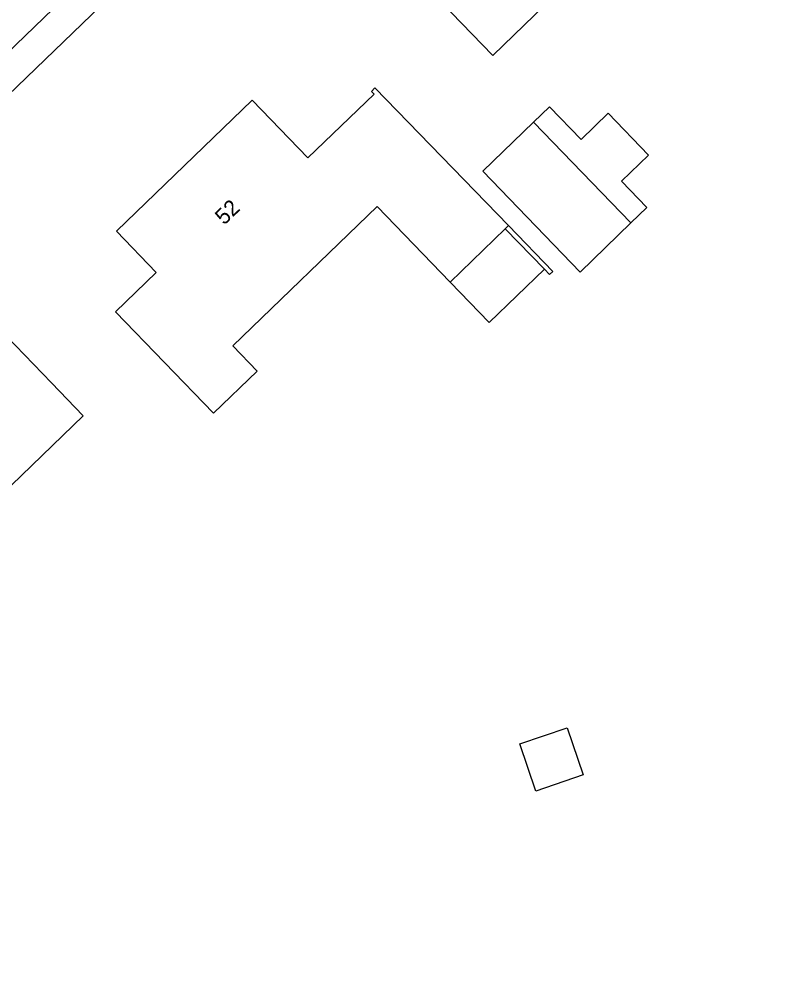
# Model space of a CAD drawing. Extents: x 137999 to 141000, y 397500 to 400501.
# Drawn here: x 138625 to 138673.3, y 399235.9 to 399296.5 of the extents above; entities that cross this region are included whole.
import ezdxf

# ---------------------------------------------------------------- set-up
doc = ezdxf.new("R2010")
doc.units = 0
for name, color, linetype in [('gg-afsc-muur', 7, 'Continuous'), ('gg-anno-huisnummerreeks BGT', 7, 'Continuous'), ('gg-bbg-gedigitaliseerde bebouwing', 7, 'Continuous'), ('gg-bbg-gedigitaliseerde bijgebouw', 7, 'Continuous'), ('gg-bbg-hoofdgebouw', 7, 'Continuous'), ('gg-bbg-luifel en loopbrug', 7, 'Continuous'), ('gg-knt-verharding', 7, 'Continuous')]:
    doc.layers.add(name, color=color, linetype=linetype)

msp = doc.modelspace()

# ---------------------------------------------------------------- linework, layer by layer
at = {"layer": 'gg-afsc-muur'}
msp.add_lwpolyline([(138658.326, 399280.635), (138658.655, 399280.294), (138658.871, 399280.502), (138656.055, 399283.405)], dxfattribs=at)
at = {"layer": 'gg-bbg-gedigitaliseerde bebouwing'}
for p, q in [((138655.846, 399283.204), (138656.055, 399283.405)), ((138652.339, 399279.819), (138655.846, 399283.204)), ((138620.75, 399279.93), (138627.033, 399273.412))]:
    msp.add_line(p, q, dxfattribs=at)
for points in [[(138649.11, 399300.36), (138655.064, 399294.217), (138662.999, 399301.909)], [(138631.112, 399277.931), (138637.324, 399271.495), (138640.098, 399274.172), (138638.553, 399275.773), (138647.712, 399284.614), (138652.339, 399279.819)], [(138627.033, 399273.412), (138629.047, 399271.325), (138617.278, 399259.965), (138609.59, 399267.93)]]:
    msp.add_lwpolyline(points, dxfattribs=at)
at = {"layer": 'gg-bbg-gedigitaliseerde bijgebouw'}
for p, q in [((138654.424, 399286.854), (138657.644, 399289.968)), ((138657.644, 399289.968), (138663.824, 399283.577)), ((138660.594, 399280.452), (138654.424, 399286.854)), ((138663.824, 399283.577), (138660.594, 399280.452))]:
    msp.add_line(p, q, dxfattribs=at)
msp.add_lwpolyline([(138656.766, 399250.494), (138659.766, 399251.52), (138660.792, 399248.52), (138657.792, 399247.494), (138656.766, 399250.494)], dxfattribs=at)
at = {"layer": 'gg-bbg-hoofdgebouw'}
msp.add_line((138631.16, 399283.05), (138639.79, 399291.38), dxfattribs=at)
for points in [[(138656.055, 399283.405), (138647.575, 399292.147), (138647.356, 399291.923), (138647.516, 399291.757), (138643.317, 399287.716), (138639.79, 399291.38)], [(138631.112, 399277.931), (138633.695, 399280.424), (138631.16, 399283.05)]]:
    msp.add_lwpolyline(points, dxfattribs=at)
at = {"layer": 'gg-bbg-luifel en loopbrug'}
msp.add_line((138655.846, 399283.204), (138658.326, 399280.635), dxfattribs=at)
for points in [[(138663.824, 399283.577), (138664.836, 399284.554), (138663.221, 399286.227), (138664.938, 399287.884), (138662.377, 399290.537), (138660.658, 399288.877), (138658.659, 399290.948), (138657.644, 399289.968)], [(138652.339, 399279.819), (138654.82, 399277.25), (138658.326, 399280.635)]]:
    msp.add_lwpolyline(points, dxfattribs=at)
at = {"layer": 'gg-knt-verharding'}
for points in [[(138673.344, 399332.188), (138639.6, 399299.52), (138632.54, 399299.67), (138589.36, 399258.02), (138588.89, 399251.3), (138549.568, 399213.154)], [(138602.862, 399273.762), (138630.111, 399300.046), (138628.809, 399301.439)]]:
    msp.add_lwpolyline(points, dxfattribs=at)

# ---------------------------------------------------------------- texts
at = {"layer": 'gg-anno-huisnummerreeks BGT'}
msp.add_text('52', height=1, rotation=43.9, dxfattribs=at).set_placement((138638.004, 399283.403))

doc.saveas('drawing.dxf')
